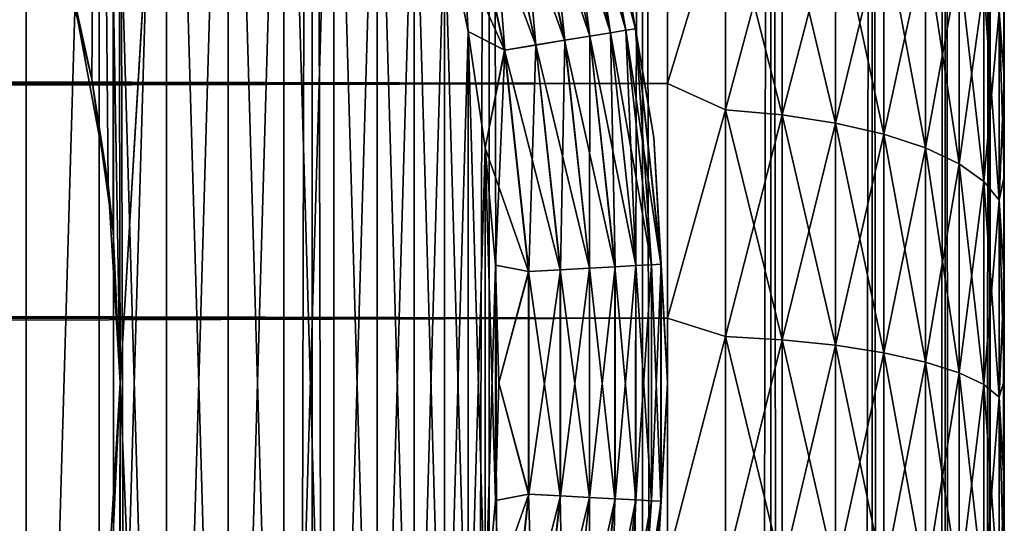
# Model space of a CAD drawing. Extents: x -265 to 265, y 0 to 427.
# Tile 254 of 267: x 259.15 to 265, y 399.17 to 402.15. Entities that reach past the tile are written whole.
import ezdxf

# ---------------------------------------------------------------- set-up
doc = ezdxf.new("R2010")
doc.units = 0
doc.header["$LTSCALE"] = 65.185185
for name, color, linetype in [('1', 7, 'CONTINUOUS'), ('3', 7, 'CONTINUOUS'), ('7', 7, 'CONTINUOUS'), ('71', 7, 'CONTINUOUS'), ('72', 7, 'CONTINUOUS'), ('78', 7, 'CONTINUOUS'), ('81', 7, 'CONTINUOUS'), ('82', 7, 'CONTINUOUS'), ('86', 7, 'CONTINUOUS'), ('90', 7, 'CONTINUOUS'), ('94', 7, 'CONTINUOUS')]:
    doc.layers.add(name, color=color, linetype=linetype)

msp = doc.modelspace()

# ---------------------------------------------------------------- linework, layer by layer
at = {"layer": '1', "color": 7, "linetype": 'CONTINUOUS'}
for points in [[(265, 402.3795, 36.7973), (265, 401.8093, 37.075), (265, 402.3795, 18.2027), (265, 402.3795, 36.7973)], [(265, 402.3795, 18.2027), (265, 401.8093, 37.075), (265, 401.8093, 17.925), (265, 402.3795, 18.2027)], [(265, 401.8093, 37.075), (265, 401.2233, 37.3177), (265, 401.8093, 17.925), (265, 401.8093, 37.075)], [(265, 401.8093, 17.925), (265, 401.2233, 37.3177), (265, 401.2233, 17.6823), (265, 401.8093, 17.925)], [(265, 401.2233, 37.3177), (265, 400.6237, 37.5246), (265, 401.2233, 17.6823), (265, 401.2233, 37.3177)], [(265, 401.2233, 17.6823), (265, 400.6237, 37.5246), (265, 400.6237, 17.4754), (265, 401.2233, 17.6823)], [(265, 400.6237, 37.5246), (265, 400.0127, 37.6949), (265, 400.6237, 17.4754), (265, 400.6237, 37.5246)], [(265, 400.6237, 17.4754), (265, 400.0127, 37.6949), (265, 400.0127, 17.3051), (265, 400.6237, 17.4754)], [(265, 400.0127, 37.6949), (265, 399.3926, 37.828), (265, 400.0127, 17.3051), (265, 400.0127, 37.6949)], [(265, 400.0127, 17.3051), (265, 399.3926, 37.828), (265, 399.3926, 17.172), (265, 400.0127, 17.3051)], [(265, 399.3926, 37.828), (265, 398.7655, 37.9235), (265, 399.3926, 17.172), (265, 399.3926, 37.828)], [(265, 399.3926, 17.172), (265, 398.7655, 37.9235), (265, 398.7655, 17.0765), (265, 399.3926, 17.172)]]:
    msp.add_3dface(points, dxfattribs=at)
at = {"layer": '3', "color": 7, "linetype": 'CONTINUOUS'}
for points in [[(-263, 403.11, 38.6704), (-263, 401.7753, 39.2462), (263, 403.11, 38.6704), (-263, 403.11, 38.6704)], [(263, 403.11, 38.6704), (-263, 401.7753, 39.2462), (263, 401.7753, 39.2462), (263, 403.11, 38.6704)], [(-263, 401.7753, 15.7538), (-263, 403.11, 16.3296), (263, 401.7753, 15.7538), (-263, 401.7753, 15.7538)], [(263, 401.7753, 15.7538), (-263, 403.11, 16.3296), (263, 403.11, 16.3296), (263, 401.7753, 15.7538)], [(-263, 401.7753, 39.2462), (-263, 400.3827, 39.6631), (263, 401.7753, 39.2462), (-263, 401.7753, 39.2462)], [(263, 401.7753, 39.2462), (-263, 400.3827, 39.6631), (263, 400.3827, 39.6631), (263, 401.7753, 39.2462)], [(-263, 400.3827, 15.3369), (-263, 401.7753, 15.7538), (263, 400.3827, 15.3369), (-263, 400.3827, 15.3369)], [(263, 400.3827, 15.3369), (-263, 401.7753, 15.7538), (263, 401.7753, 15.7538), (263, 400.3827, 15.3369)], [(-263, 400.3827, 39.6631), (-263, 398.9512, 39.9155), (263, 400.3827, 39.6631), (-263, 400.3827, 39.6631)], [(263, 400.3827, 39.6631), (-263, 398.9512, 39.9155), (263, 398.9512, 39.9155), (263, 400.3827, 39.6631)], [(-263, 398.9512, 15.0845), (-263, 400.3827, 15.3369), (263, 398.9512, 15.0845), (-263, 398.9512, 15.0845)], [(263, 398.9512, 15.0845), (-263, 400.3827, 15.3369), (263, 400.3827, 15.3369), (263, 398.9512, 15.0845)]]:
    msp.add_3dface(points, dxfattribs=at)
at = {"layer": '7', "color": 7, "linetype": 'CONTINUOUS'}
for points in [[(263, 401.7753, 15.7538), (263, 403.11, 16.3296), (263.3449, 402.9105, 16.2649), (263, 401.7753, 15.7538)], [(263, 403.11, 38.6704), (263, 401.7753, 39.2462), (263.3449, 402.9105, 38.7351), (263, 403.11, 38.6704)], [(263, 401.7753, 15.7538), (263.3449, 402.9105, 16.2649), (263.3449, 401.6186, 15.7297), (263, 401.7753, 15.7538)], [(263, 401.7753, 39.2462), (263.3449, 401.6186, 39.2703), (263.3449, 402.9105, 38.7351), (263, 401.7753, 39.2462)], [(263.3449, 401.6186, 39.2703), (263.6821, 402.8715, 38.6541), (263.3449, 402.9105, 38.7351), (263.3449, 401.6186, 39.2703)], [(263.6821, 402.8715, 16.3459), (263.6821, 401.5889, 15.8146), (263.3449, 402.9105, 16.2649), (263.6821, 402.8715, 16.3459)], [(263.3449, 402.9105, 16.2649), (263.6821, 401.5889, 15.8146), (263.3449, 401.6186, 15.7297), (263.3449, 402.9105, 16.2649)], [(263.6821, 401.5889, 39.1854), (263.6821, 402.8715, 38.6541), (263.3449, 401.6186, 39.2703), (263.6821, 401.5889, 39.1854)], [(263.6821, 401.5889, 39.1854), (263.9985, 402.8077, 38.5215), (263.6821, 402.8715, 38.6541), (263.6821, 401.5889, 39.1854)], [(263.9985, 402.8077, 16.4785), (263.9985, 401.5403, 15.9535), (263.6821, 402.8715, 16.3459), (263.9985, 402.8077, 16.4785)], [(263.6821, 402.8715, 16.3459), (263.9985, 401.5403, 15.9535), (263.6821, 401.5889, 15.8146), (263.6821, 402.8715, 16.3459)], [(263.9985, 401.5403, 39.0465), (263.9985, 402.8077, 38.5215), (263.6821, 401.5889, 39.1854), (263.9985, 401.5403, 39.0465)], [(263.9985, 401.5403, 39.0465), (264.2845, 402.7209, 38.3413), (263.9985, 402.8077, 38.5215), (263.9985, 401.5403, 39.0465)], [(264.2845, 402.7209, 16.6587), (264.2845, 401.4742, 16.1423), (263.9985, 402.8077, 16.4785), (264.2845, 402.7209, 16.6587)], [(263.9985, 402.8077, 16.4785), (264.2845, 401.4742, 16.1423), (263.9985, 401.5403, 15.9535), (263.9985, 402.8077, 16.4785)], [(264.2845, 401.4742, 38.8577), (264.2845, 402.7209, 38.3413), (263.9985, 401.5403, 39.0465), (264.2845, 401.4742, 38.8577)], [(264.2845, 401.4742, 38.8577), (264.5314, 402.6139, 38.1192), (264.2845, 402.7209, 38.3413), (264.2845, 401.4742, 38.8577)], [(264.5314, 402.6139, 16.8808), (264.5314, 401.3928, 16.375), (264.2845, 402.7209, 16.6587), (264.5314, 402.6139, 16.8808)], [(264.2845, 402.7209, 16.6587), (264.5314, 401.3928, 16.375), (264.2845, 401.4742, 16.1423), (264.2845, 402.7209, 16.6587)], [(264.5314, 401.3928, 38.625), (264.5314, 402.6139, 38.1192), (264.2845, 401.4742, 38.8577), (264.5314, 401.3928, 38.625)], [(264.5314, 401.3928, 38.625), (264.7317, 402.4899, 37.8617), (264.5314, 402.6139, 38.1192), (264.5314, 401.3928, 38.625)], [(264.7317, 402.4899, 17.1383), (264.7317, 401.2984, 16.6448), (264.5314, 402.6139, 16.8808), (264.7317, 402.4899, 17.1383)], [(264.5314, 402.6139, 16.8808), (264.7317, 401.2984, 16.6448), (264.5314, 401.3928, 16.375), (264.5314, 402.6139, 16.8808)], [(264.7317, 401.2984, 38.3552), (264.7317, 402.4899, 37.8617), (264.5314, 401.3928, 38.625), (264.7317, 401.2984, 38.3552)], [(264.7317, 401.2984, 38.3552), (264.8793, 402.3527, 37.5768), (264.7317, 402.4899, 37.8617), (264.7317, 401.2984, 38.3552)], [(264.8793, 402.3527, 17.4232), (264.8793, 401.194, 16.9433), (264.7317, 402.4899, 17.1383), (264.8793, 402.3527, 17.4232)], [(264.7317, 402.4899, 17.1383), (264.8793, 401.194, 16.9433), (264.7317, 401.2984, 16.6448), (264.7317, 402.4899, 17.1383)], [(264.8793, 401.194, 38.0567), (264.8793, 402.3527, 37.5768), (264.7317, 401.2984, 38.3552), (264.8793, 401.194, 38.0567)], [(264.8793, 401.194, 38.0567), (264.9696, 402.2065, 37.2731), (264.8793, 402.3527, 37.5768), (264.8793, 401.194, 38.0567)], [(264.9696, 402.2065, 17.7269), (264.9696, 401.0826, 17.2614), (264.8793, 402.3527, 17.4232), (264.9696, 402.2065, 17.7269)], [(264.8793, 402.3527, 17.4232), (264.9696, 401.0826, 17.2614), (264.8793, 401.194, 16.9433), (264.8793, 402.3527, 17.4232)], [(265, 401.8093, 37.075), (265, 402.3795, 36.7973), (264.9696, 402.2065, 37.2731), (265, 401.8093, 37.075)], [(265, 402.3795, 18.2027), (265, 401.8093, 17.925), (264.9696, 402.2065, 17.7269), (265, 402.3795, 18.2027)], [(264.9696, 401.0826, 37.7386), (264.9696, 402.2065, 37.2731), (264.8793, 401.194, 38.0567), (264.9696, 401.0826, 37.7386)], [(264.9696, 401.0826, 37.7386), (265, 401.8093, 37.075), (264.9696, 402.2065, 37.2731), (264.9696, 401.0826, 37.7386)], [(265, 401.8093, 17.925), (265, 401.2233, 17.6823), (264.9696, 402.2065, 17.7269), (265, 401.8093, 17.925)], [(264.9696, 402.2065, 17.7269), (265, 401.2233, 17.6823), (264.9696, 401.0826, 17.2614), (264.9696, 402.2065, 17.7269)], [(263, 400.3827, 15.3369), (263, 401.7753, 15.7538), (263.3449, 401.6186, 15.7297), (263, 400.3827, 15.3369)], [(263, 401.7753, 39.2462), (263, 400.3827, 39.6631), (263.3449, 401.6186, 39.2703), (263, 401.7753, 39.2462)], [(265, 401.2233, 37.3177), (265, 401.8093, 37.075), (264.9696, 401.0826, 37.7386), (265, 401.2233, 37.3177)], [(263, 400.3827, 15.3369), (263.3449, 401.6186, 15.7297), (263.3449, 400.2748, 15.3426), (263, 400.3827, 15.3369)], [(263, 400.3827, 39.6631), (263.3449, 400.2748, 39.6574), (263.3449, 401.6186, 39.2703), (263, 400.3827, 39.6631)], [(263.3449, 400.2748, 39.6574), (263.6821, 401.5889, 39.1854), (263.3449, 401.6186, 39.2703), (263.3449, 400.2748, 39.6574)], [(263.6821, 401.5889, 15.8146), (263.6821, 400.2548, 15.4303), (263.3449, 401.6186, 15.7297), (263.6821, 401.5889, 15.8146)], [(263.3449, 401.6186, 15.7297), (263.6821, 400.2548, 15.4303), (263.3449, 400.2748, 15.3426), (263.3449, 401.6186, 15.7297)], [(263.6821, 400.2548, 39.5697), (263.6821, 401.5889, 39.1854), (263.3449, 400.2748, 39.6574), (263.6821, 400.2548, 39.5697)], [(263.6821, 400.2548, 39.5697), (263.9985, 401.5403, 39.0465), (263.6821, 401.5889, 39.1854), (263.6821, 400.2548, 39.5697)], [(263.9985, 401.5403, 15.9535), (263.9985, 400.2221, 15.5738), (263.6821, 401.5889, 15.8146), (263.9985, 401.5403, 15.9535)], [(263.6821, 401.5889, 15.8146), (263.9985, 400.2221, 15.5738), (263.6821, 400.2548, 15.4303), (263.6821, 401.5889, 15.8146)], [(263.9985, 400.2221, 39.4262), (263.9985, 401.5403, 39.0465), (263.6821, 400.2548, 39.5697), (263.9985, 400.2221, 39.4262)], [(263.9985, 400.2221, 39.4262), (264.2845, 401.4742, 38.8577), (263.9985, 401.5403, 39.0465), (263.9985, 400.2221, 39.4262)], [(264.2845, 401.4742, 16.1423), (264.2845, 400.1776, 15.7687), (263.9985, 401.5403, 15.9535), (264.2845, 401.4742, 16.1423)], [(263.9985, 401.5403, 15.9535), (264.2845, 400.1776, 15.7687), (263.9985, 400.2221, 15.5738), (263.9985, 401.5403, 15.9535)], [(264.2845, 400.1776, 39.2313), (264.2845, 401.4742, 38.8577), (263.9985, 400.2221, 39.4262), (264.2845, 400.1776, 39.2313)], [(264.2845, 400.1776, 39.2313), (264.5314, 401.3928, 38.625), (264.2845, 401.4742, 38.8577), (264.2845, 400.1776, 39.2313)], [(264.5314, 401.3928, 16.375), (264.5314, 400.1227, 16.0091), (264.2845, 401.4742, 16.1423), (264.5314, 401.3928, 16.375)], [(264.2845, 401.4742, 16.1423), (264.5314, 400.1227, 16.0091), (264.2845, 400.1776, 15.7687), (264.2845, 401.4742, 16.1423)], [(264.5314, 400.1227, 38.9909), (264.5314, 401.3928, 38.625), (264.2845, 400.1776, 39.2313), (264.5314, 400.1227, 38.9909)], [(264.5314, 400.1227, 38.9909), (264.7317, 401.2984, 38.3552), (264.5314, 401.3928, 38.625), (264.5314, 400.1227, 38.9909)], [(264.7317, 401.2984, 16.6448), (264.7317, 400.0591, 16.2877), (264.5314, 401.3928, 16.375), (264.7317, 401.2984, 16.6448)], [(264.5314, 401.3928, 16.375), (264.7317, 400.0591, 16.2877), (264.5314, 400.1227, 16.0091), (264.5314, 401.3928, 16.375)], [(264.7317, 400.0591, 38.7123), (264.7317, 401.2984, 38.3552), (264.5314, 400.1227, 38.9909), (264.7317, 400.0591, 38.7123)], [(264.7317, 400.0591, 38.7123), (264.8793, 401.194, 38.0567), (264.7317, 401.2984, 38.3552), (264.7317, 400.0591, 38.7123)], [(264.8793, 401.194, 16.9433), (264.8793, 399.9888, 16.596), (264.7317, 401.2984, 16.6448), (264.8793, 401.194, 16.9433)], [(264.7317, 401.2984, 16.6448), (264.8793, 399.9888, 16.596), (264.7317, 400.0591, 16.2877), (264.7317, 401.2984, 16.6448)], [(264.8793, 399.9888, 38.404), (264.8793, 401.194, 38.0567), (264.7317, 400.0591, 38.7123), (264.8793, 399.9888, 38.404)], [(264.8793, 399.9888, 38.404), (264.9696, 401.0826, 37.7386), (264.8793, 401.194, 38.0567), (264.8793, 399.9888, 38.404)], [(264.9696, 401.0826, 17.2614), (264.9696, 399.9138, 16.9247), (264.8793, 401.194, 16.9433), (264.9696, 401.0826, 17.2614)], [(264.8793, 401.194, 16.9433), (264.9696, 399.9138, 16.9247), (264.8793, 399.9888, 16.596), (264.8793, 401.194, 16.9433)], [(265, 400.6237, 37.5246), (265, 401.2233, 37.3177), (264.9696, 401.0826, 37.7386), (265, 400.6237, 37.5246)], [(265, 401.2233, 17.6823), (265, 400.6237, 17.4754), (264.9696, 401.0826, 17.2614), (265, 401.2233, 17.6823)], [(264.9696, 399.9138, 38.0753), (264.9696, 401.0826, 37.7386), (264.8793, 399.9888, 38.404), (264.9696, 399.9138, 38.0753)], [(264.9696, 399.9138, 38.0753), (265, 400.6237, 37.5246), (264.9696, 401.0826, 37.7386), (264.9696, 399.9138, 38.0753)], [(265, 400.6237, 17.4754), (265, 400.0127, 17.3051), (264.9696, 401.0826, 17.2614), (265, 400.6237, 17.4754)], [(264.9696, 401.0826, 17.2614), (265, 400.0127, 17.3051), (264.9696, 399.9138, 16.9247), (264.9696, 401.0826, 17.2614)], [(265, 400.0127, 37.6949), (265, 400.6237, 37.5246), (264.9696, 399.9138, 38.0753), (265, 400.0127, 37.6949)], [(263, 398.9512, 15.0845), (263, 400.3827, 15.3369), (263.3449, 400.2748, 15.3426), (263, 398.9512, 15.0845)], [(263, 400.3827, 39.6631), (263, 398.9512, 39.9155), (263.3449, 400.2748, 39.6574), (263, 400.3827, 39.6631)], [(263, 398.9512, 15.0845), (263.3449, 400.2748, 15.3426), (263.3449, 398.8962, 15.1084), (263, 398.9512, 15.0845)], [(263, 398.9512, 39.9155), (263.3449, 398.8962, 39.8916), (263.3449, 400.2748, 39.6574), (263, 398.9512, 39.9155)], [(263.3449, 398.8962, 39.8916), (263.6821, 400.2548, 39.5697), (263.3449, 400.2748, 39.6574), (263.3449, 398.8962, 39.8916)], [(263.6821, 400.2548, 15.4303), (263.6821, 398.8861, 15.1977), (263.3449, 400.2748, 15.3426), (263.6821, 400.2548, 15.4303)], [(263.3449, 400.2748, 15.3426), (263.6821, 398.8861, 15.1977), (263.3449, 398.8962, 15.1084), (263.3449, 400.2748, 15.3426)], [(263.6821, 398.8861, 39.8023), (263.6821, 400.2548, 39.5697), (263.3449, 398.8962, 39.8916), (263.6821, 398.8861, 39.8023)], [(263.6821, 398.8861, 39.8023), (263.9985, 400.2221, 39.4262), (263.6821, 400.2548, 39.5697), (263.6821, 398.8861, 39.8023)], [(263.9985, 400.2221, 15.5738), (263.9985, 398.8697, 15.344), (263.6821, 400.2548, 15.4303), (263.9985, 400.2221, 15.5738)], [(263.6821, 400.2548, 15.4303), (263.9985, 398.8697, 15.344), (263.6821, 398.8861, 15.1977), (263.6821, 400.2548, 15.4303)], [(263.9985, 398.8697, 39.656), (263.9985, 400.2221, 39.4262), (263.6821, 398.8861, 39.8023), (263.9985, 398.8697, 39.656)], [(263.9985, 398.8697, 39.656), (264.2845, 400.1776, 39.2313), (263.9985, 400.2221, 39.4262), (263.9985, 398.8697, 39.656)], [(264.2845, 400.1776, 15.7687), (264.2845, 398.8473, 15.5427), (263.9985, 400.2221, 15.5738), (264.2845, 400.1776, 15.7687)], [(263.9985, 400.2221, 15.5738), (264.2845, 398.8473, 15.5427), (263.9985, 398.8697, 15.344), (263.9985, 400.2221, 15.5738)], [(264.2845, 398.8473, 39.4573), (264.2845, 400.1776, 39.2313), (263.9985, 398.8697, 39.656), (264.2845, 398.8473, 39.4573)], [(264.2845, 398.8473, 39.4573), (264.5314, 400.1227, 38.9909), (264.2845, 400.1776, 39.2313), (264.2845, 398.8473, 39.4573)], [(264.5314, 400.1227, 16.0091), (264.5314, 398.8197, 15.7877), (264.2845, 400.1776, 15.7687), (264.5314, 400.1227, 16.0091)], [(264.2845, 400.1776, 15.7687), (264.5314, 398.8197, 15.7877), (264.2845, 398.8473, 15.5427), (264.2845, 400.1776, 15.7687)], [(264.5314, 398.8197, 39.2123), (264.5314, 400.1227, 38.9909), (264.2845, 398.8473, 39.4573), (264.5314, 398.8197, 39.2123)], [(264.5314, 398.8197, 39.2123), (264.7317, 400.0591, 38.7123), (264.5314, 400.1227, 38.9909), (264.5314, 398.8197, 39.2123)], [(264.7317, 400.0591, 16.2877), (264.7317, 398.7877, 16.0717), (264.5314, 400.1227, 16.0091), (264.7317, 400.0591, 16.2877)], [(264.5314, 400.1227, 16.0091), (264.7317, 398.7877, 16.0717), (264.5314, 398.8197, 15.7877), (264.5314, 400.1227, 16.0091)], [(264.7317, 398.7877, 38.9283), (264.7317, 400.0591, 38.7123), (264.5314, 398.8197, 39.2123), (264.7317, 398.7877, 38.9283)], [(264.7317, 398.7877, 38.9283), (264.8793, 399.9888, 38.404), (264.7317, 400.0591, 38.7123), (264.7317, 398.7877, 38.9283)], [(264.8793, 399.9888, 16.596), (264.8793, 398.7523, 16.386), (264.7317, 400.0591, 16.2877), (264.8793, 399.9888, 16.596)], [(264.7317, 400.0591, 16.2877), (264.8793, 398.7523, 16.386), (264.7317, 398.7877, 16.0717), (264.7317, 400.0591, 16.2877)], [(265, 399.3926, 37.828), (265, 400.0127, 37.6949), (264.9696, 399.9138, 38.0753), (265, 399.3926, 37.828)], [(265, 400.0127, 17.3051), (265, 399.3926, 17.172), (264.9696, 399.9138, 16.9247), (265, 400.0127, 17.3051)], [(264.8793, 398.7523, 38.614), (264.8793, 399.9888, 38.404), (264.7317, 398.7877, 38.9283), (264.8793, 398.7523, 38.614)], [(264.8793, 398.7523, 38.614), (264.9696, 399.9138, 38.0753), (264.8793, 399.9888, 38.404), (264.8793, 398.7523, 38.614)], [(264.9696, 399.9138, 16.9247), (264.9696, 398.7145, 16.7209), (264.8793, 399.9888, 16.596), (264.9696, 399.9138, 16.9247)], [(264.8793, 399.9888, 16.596), (264.9696, 398.7145, 16.7209), (264.8793, 398.7523, 16.386), (264.8793, 399.9888, 16.596)], [(264.9696, 398.7145, 38.2791), (264.9696, 399.9138, 38.0753), (264.8793, 398.7523, 38.614), (264.9696, 398.7145, 38.2791)], [(264.9696, 398.7145, 38.2791), (265, 399.3926, 37.828), (264.9696, 399.9138, 38.0753), (264.9696, 398.7145, 38.2791)], [(265, 399.3926, 17.172), (265, 398.7655, 17.0765), (264.9696, 399.9138, 16.9247), (265, 399.3926, 17.172)], [(264.9696, 399.9138, 16.9247), (265, 398.7655, 17.0765), (264.9696, 398.7145, 16.7209), (264.9696, 399.9138, 16.9247)], [(265, 398.7655, 37.9235), (265, 399.3926, 37.828), (264.9696, 398.7145, 38.2791), (265, 398.7655, 37.9235)]]:
    msp.add_3dface(points, dxfattribs=at)
at = {"layer": '71', "color": 7, "linetype": 'CONTINUOUS'}
for points in [[(258.4178, 1, 12.4153), (259.7108, 1, 11.4324), (258.4178, 419, 12.4153), (258.4178, 1, 12.4153)], [(258.4178, 419, 12.4153), (259.7108, 1, 11.4324), (259.7108, 419, 11.4324), (258.4178, 419, 12.4153)], [(259.7108, 1, 11.4324), (260.8899, 1, 10.3155), (259.7108, 419, 11.4324), (259.7108, 1, 11.4324)], [(259.7108, 419, 11.4324), (260.8899, 1, 10.3155), (260.8899, 419, 10.3155), (259.7108, 419, 11.4324)], [(260.8899, 1, 10.3155), (261.9414, 1, 9.0776), (260.8899, 419, 10.3155), (260.8899, 1, 10.3155)], [(260.8899, 419, 10.3155), (261.9414, 1, 9.0776), (261.9414, 419, 9.0776), (260.8899, 419, 10.3155)], [(261.9414, 1, 9.0776), (262.8529, 1, 7.7333), (261.9414, 419, 9.0776), (261.9414, 1, 9.0776)], [(261.9414, 419, 9.0776), (262.8529, 1, 7.7333), (262.8529, 419, 7.7333), (261.9414, 419, 9.0776)], [(262.8529, 1, 7.7333), (263.6136, 1, 6.2983), (262.8529, 419, 7.7333), (262.8529, 1, 7.7333)], [(262.8529, 419, 7.7333), (263.6136, 1, 6.2983), (263.6136, 419, 6.2983), (262.8529, 419, 7.7333)], [(263.6136, 1, 6.2983), (264.2148, 1, 4.7895), (263.6136, 419, 6.2983), (263.6136, 1, 6.2983)], [(263.6136, 419, 6.2983), (264.2148, 1, 4.7895), (264.2148, 419, 4.7895), (263.6136, 419, 6.2983)], [(264.2148, 1, 4.7895), (264.6493, 1, 3.2246), (264.2148, 419, 4.7895), (264.2148, 1, 4.7895)], [(264.2148, 419, 4.7895), (264.6493, 1, 3.2246), (264.6493, 419, 3.2246), (264.2148, 419, 4.7895)], [(264.6493, 1, 3.2246), (264.9121, 1, 1.6218), (264.6493, 419, 3.2246), (264.6493, 1, 3.2246)], [(264.6493, 419, 3.2246), (264.9121, 1, 1.6218), (264.9121, 419, 1.6218), (264.6493, 419, 3.2246)], [(264.9121, 1, 1.6218), (265, 1), (264.9121, 419, 1.6218), (264.9121, 1, 1.6218)], [(264.9121, 419, 1.6218), (265, 1), (265, 419), (264.9121, 419, 1.6218)]]:
    msp.add_3dface(points, dxfattribs=at)
at = {"layer": '72', "color": 7, "linetype": 'CONTINUOUS'}
for points in [[(259.3614, 402.725, -11.7202), (259.7108, 419, -11.4324), (259.5822, 401.801, -11.5404), (259.3614, 402.725, -11.7202)], [(259.5822, 401.801, -11.5404), (259.7108, 419, -11.4324), (259.7088, 400.8952, -11.4341), (259.5822, 401.801, -11.5404)], [(259.7088, 400.8952, -11.4341), (259.7108, 419, -11.4324), (259.75, 400, -11.399), (259.7088, 400.8952, -11.4341)], [(259.7108, 419, -11.4324), (260.8899, 419, -10.3155), (259.75, 400, -11.399), (259.7108, 419, -11.4324)], [(260.8899, 419, -10.3155), (260.8899, 1, -10.3155), (259.75, 20, -11.399), (260.8899, 419, -10.3155)], [(259.75, 400, -11.399), (260.8899, 419, -10.3155), (259.75, 20, -11.399), (259.75, 400, -11.399)], [(261.9414, 1, -9.0776), (260.8899, 1, -10.3155), (261.9414, 419, -9.0776), (261.9414, 1, -9.0776)], [(261.9414, 419, -9.0776), (260.8899, 1, -10.3155), (260.8899, 419, -10.3155), (261.9414, 419, -9.0776)], [(262.8529, 1, -7.7333), (261.9414, 1, -9.0776), (262.8529, 419, -7.7333), (262.8529, 1, -7.7333)], [(262.8529, 419, -7.7333), (261.9414, 1, -9.0776), (261.9414, 419, -9.0776), (262.8529, 419, -7.7333)], [(263.6136, 1, -6.2983), (262.8529, 1, -7.7333), (263.6136, 419, -6.2983), (263.6136, 1, -6.2983)], [(263.6136, 419, -6.2983), (262.8529, 1, -7.7333), (262.8529, 419, -7.7333), (263.6136, 419, -6.2983)], [(264.2148, 1, -4.7895), (263.6136, 1, -6.2983), (264.2148, 419, -4.7895), (264.2148, 1, -4.7895)], [(264.2148, 419, -4.7895), (263.6136, 1, -6.2983), (263.6136, 419, -6.2983), (264.2148, 419, -4.7895)], [(264.6493, 1, -3.2246), (264.2148, 1, -4.7895), (264.6493, 419, -3.2246), (264.6493, 1, -3.2246)], [(264.6493, 419, -3.2246), (264.2148, 1, -4.7895), (264.2148, 419, -4.7895), (264.6493, 419, -3.2246)], [(264.9121, 1, -1.6218), (264.6493, 1, -3.2246), (264.9121, 419, -1.6218), (264.9121, 1, -1.6218)], [(264.9121, 419, -1.6218), (264.6493, 1, -3.2246), (264.6493, 419, -3.2246), (264.9121, 419, -1.6218)], [(265, 419), (265, 1), (264.9121, 1, -1.6218), (265, 419)], [(265, 419), (264.9121, 1, -1.6218), (264.9121, 419, -1.6218), (265, 419)], [(259.7088, 399.1048, -11.4341), (259.75, 400, -11.399), (259.7088, 20.8952, -11.4341), (259.7088, 399.1048, -11.4341)], [(259.7088, 20.8952, -11.4341), (259.75, 400, -11.399), (259.75, 20, -11.399), (259.7088, 20.8952, -11.4341)]]:
    msp.add_3dface(points, dxfattribs=at)
at = {"layer": '78', "color": 7, "linetype": 'CONTINUOUS'}
for points in [[(259.3614, 402.725, -11.7202), (259.5822, 401.801, -11.5404), (259.4667, 402.3333, -25), (259.3614, 402.725, -11.7202)], [(259.4667, 402.3333, -25), (259.5822, 401.801, -11.5404), (259.6789, 401.1752, -25), (259.4667, 402.3333, -25)], [(259.5822, 401.801, -11.5404), (259.7088, 400.8952, -11.4341), (259.6789, 401.1752, -25), (259.5822, 401.801, -11.5404)], [(259.7088, 400.8952, -11.4341), (259.75, 400, -11.399), (259.6789, 401.1752, -25), (259.7088, 400.8952, -11.4341)], [(259.6789, 401.1752, -25), (259.75, 400, -11.399), (259.75, 400, -25), (259.6789, 401.1752, -25)], [(259.75, 400, -25), (259.7088, 399.1048, -11.4341), (259.6789, 398.8248, -25), (259.75, 400, -25)], [(259.75, 400, -11.399), (259.7088, 399.1048, -11.4341), (259.75, 400, -25), (259.75, 400, -11.399)]]:
    msp.add_3dface(points, dxfattribs=at)
at = {"layer": '81', "color": 7, "linetype": 'CONTINUOUS'}
for points in [[(259.4667, 402.3333, -25), (259.6789, 401.1752, -25), (259.6255, 407.1659, -25), (259.4667, 402.3333, -25)], [(259.6789, 401.1752, -25), (259.75, 400, -25), (259.6255, 407.1659, -25), (259.6789, 401.1752, -25)], [(259.6255, 407.1659, -25), (259.75, 400, -25), (260.0258, 393.4059, -25), (259.6255, 407.1659, -25)], [(260.0258, 406.5941, -25), (259.6255, 407.1659, -25), (260.0258, 393.4059, -25), (260.0258, 406.5941, -25)], [(260.3923, 406, -25), (260.0258, 406.5941, -25), (260.3923, 394, -25), (260.3923, 406, -25)], [(260.3923, 394, -25), (260.0258, 406.5941, -25), (260.0258, 393.4059, -25), (260.3923, 394, -25)], [(260.7236, 405.3856, -25), (260.3923, 406, -25), (260.7236, 394.6144, -25), (260.7236, 405.3856, -25)], [(260.7236, 394.6144, -25), (260.3923, 406, -25), (260.3923, 394, -25), (260.7236, 394.6144, -25)], [(261.0186, 404.753, -25), (260.7236, 405.3856, -25), (261.0186, 395.247, -25), (261.0186, 404.753, -25)], [(261.0186, 395.247, -25), (260.7236, 405.3856, -25), (260.7236, 394.6144, -25), (261.0186, 395.247, -25)], [(261.2763, 404.1043, -25), (261.0186, 404.753, -25), (261.2763, 395.8957, -25), (261.2763, 404.1043, -25)], [(261.2763, 395.8957, -25), (261.0186, 404.753, -25), (261.0186, 395.247, -25), (261.2763, 395.8957, -25)], [(261.4959, 403.4416, -25), (261.2763, 404.1043, -25), (261.4959, 396.5584, -25), (261.4959, 403.4416, -25)], [(261.4959, 396.5584, -25), (261.2763, 404.1043, -25), (261.2763, 395.8957, -25), (261.4959, 396.5584, -25)], [(261.6765, 402.7674, -25), (261.4959, 403.4416, -25), (261.6765, 397.2326, -25), (261.6765, 402.7674, -25)], [(261.6765, 397.2326, -25), (261.4959, 403.4416, -25), (261.4959, 396.5584, -25), (261.6765, 397.2326, -25)], [(261.8177, 402.0838, -25), (261.6765, 402.7674, -25), (261.8177, 397.9162, -25), (261.8177, 402.0838, -25)], [(261.8177, 397.9162, -25), (261.6765, 402.7674, -25), (261.6765, 397.2326, -25), (261.8177, 397.9162, -25)], [(261.9189, 401.3931, -25), (261.8177, 402.0838, -25), (261.9189, 398.6069, -25), (261.9189, 401.3931, -25)], [(261.9189, 398.6069, -25), (261.8177, 402.0838, -25), (261.8177, 397.9162, -25), (261.9189, 398.6069, -25)], [(261.9797, 400.6977, -25), (261.9189, 401.3931, -25), (261.9797, 399.3023, -25), (261.9797, 400.6977, -25)], [(261.9797, 399.3023, -25), (261.9189, 401.3931, -25), (261.9189, 398.6069, -25), (261.9797, 399.3023, -25)], [(262, 400, -25), (261.9797, 400.6977, -25), (261.9797, 399.3023, -25), (262, 400, -25)], [(259.75, 400, -25), (259.6789, 398.8248, -25), (260.0258, 393.4059, -25), (259.75, 400, -25)]]:
    msp.add_3dface(points, dxfattribs=at)
at = {"layer": '82', "color": 7, "linetype": 'CONTINUOUS'}
for points in [[(259.1925, 407.7135, -75), (258.7285, 391.7651, -75), (258.7285, 408.2349, -75), (259.1925, 407.7135, -75)], [(259.1925, 392.2865, -75), (258.7285, 391.7651, -75), (259.1925, 407.7135, -75), (259.1925, 392.2865, -75)], [(259.6255, 407.1659, -75), (259.1925, 392.2865, -75), (259.1925, 407.7135, -75), (259.6255, 407.1659, -75)], [(259.6255, 392.8341, -75), (259.1925, 392.2865, -75), (259.6255, 407.1659, -75), (259.6255, 392.8341, -75)], [(260.0258, 406.5941, -75), (259.6255, 392.8341, -75), (259.6255, 407.1659, -75), (260.0258, 406.5941, -75)], [(260.0258, 393.4059, -75), (259.6255, 392.8341, -75), (260.0258, 406.5941, -75), (260.0258, 393.4059, -75)], [(260.3923, 406, -75), (260.0258, 393.4059, -75), (260.0258, 406.5941, -75), (260.3923, 406, -75)], [(260.3923, 394, -75), (260.0258, 393.4059, -75), (260.3923, 406, -75), (260.3923, 394, -75)], [(260.7236, 405.3856, -75), (260.3923, 394, -75), (260.3923, 406, -75), (260.7236, 405.3856, -75)], [(260.7236, 394.6144, -75), (260.3923, 394, -75), (260.7236, 405.3856, -75), (260.7236, 394.6144, -75)], [(261.0186, 404.753, -75), (260.7236, 394.6144, -75), (260.7236, 405.3856, -75), (261.0186, 404.753, -75)], [(261.0186, 395.247, -75), (260.7236, 394.6144, -75), (261.0186, 404.753, -75), (261.0186, 395.247, -75)], [(261.2763, 404.1043, -75), (261.0186, 395.247, -75), (261.0186, 404.753, -75), (261.2763, 404.1043, -75)], [(261.2763, 395.8957, -75), (261.0186, 395.247, -75), (261.2763, 404.1043, -75), (261.2763, 395.8957, -75)], [(261.4959, 403.4416, -75), (261.2763, 395.8957, -75), (261.2763, 404.1043, -75), (261.4959, 403.4416, -75)], [(261.4959, 396.5584, -75), (261.2763, 395.8957, -75), (261.4959, 403.4416, -75), (261.4959, 396.5584, -75)], [(261.6765, 402.7674, -75), (261.4959, 396.5584, -75), (261.4959, 403.4416, -75), (261.6765, 402.7674, -75)], [(261.6765, 397.2326, -75), (261.4959, 396.5584, -75), (261.6765, 402.7674, -75), (261.6765, 397.2326, -75)], [(261.8177, 402.0838, -75), (261.6765, 397.2326, -75), (261.6765, 402.7674, -75), (261.8177, 402.0838, -75)], [(261.8177, 397.9162, -75), (261.6765, 397.2326, -75), (261.8177, 402.0838, -75), (261.8177, 397.9162, -75)], [(261.9189, 401.3931, -75), (261.8177, 397.9162, -75), (261.8177, 402.0838, -75), (261.9189, 401.3931, -75)], [(261.9189, 398.6069, -75), (261.8177, 397.9162, -75), (261.9189, 401.3931, -75), (261.9189, 398.6069, -75)], [(261.9797, 400.6977, -75), (261.9189, 398.6069, -75), (261.9189, 401.3931, -75), (261.9797, 400.6977, -75)], [(261.9797, 399.3023, -75), (261.9189, 398.6069, -75), (261.9797, 400.6977, -75), (261.9797, 399.3023, -75)], [(262, 400, -75), (261.9797, 399.3023, -75), (261.9797, 400.6977, -75), (262, 400, -75)]]:
    msp.add_3dface(points, dxfattribs=at)
at = {"layer": '86', "color": 7, "linetype": 'CONTINUOUS'}
for points in [[(262.9183, 401.4555, -74), (262.6741, 402.8928, -74), (262.9183, 401.4555, -26), (262.9183, 401.4555, -74)], [(262.9183, 401.4555, -26), (262.6741, 402.8928, -74), (262.6741, 402.8928, -26), (262.9183, 401.4555, -26)], [(263, 400, -74), (262.9183, 401.4555, -74), (263, 400, -26), (263, 400, -74)], [(263, 400, -26), (262.9183, 401.4555, -74), (262.9183, 401.4555, -26), (263, 400, -26)], [(262.9183, 398.5445, -74), (263, 400, -74), (262.9183, 398.5445, -26), (262.9183, 398.5445, -74)], [(262.9183, 398.5445, -26), (263, 400, -74), (263, 400, -26), (262.9183, 398.5445, -26)]]:
    msp.add_3dface(points, dxfattribs=at)
at = {"layer": '90', "color": 7, "linetype": 'CONTINUOUS'}
for points in [[(262.8098, 402.1001, -74.1951), (262.4527, 403.4575, -74.3829), (262.5076, 403.4727, -74.1951), (262.8098, 402.1001, -74.1951)], [(262.6741, 402.8928, -74), (262.8098, 402.1001, -74.1951), (262.5076, 403.4727, -74.1951), (262.6741, 402.8928, -74)], [(262.6622, 402.0759, -74.5559), (262.2435, 403.3994, -74.7075), (262.3636, 403.4327, -74.5559), (262.6622, 402.0759, -74.5559)], [(262.7536, 402.0908, -74.3829), (262.3636, 403.4327, -74.5559), (262.4527, 403.4575, -74.3829), (262.7536, 402.0908, -74.3829)], [(262.6622, 402.0759, -74.5559), (262.3636, 403.4327, -74.5559), (262.7536, 402.0908, -74.3829), (262.6622, 402.0759, -74.5559)], [(262.7536, 402.0908, -74.3829), (262.4527, 403.4575, -74.3829), (262.8098, 402.1001, -74.1951), (262.7536, 402.0908, -74.3829)], [(262.3895, 402.0312, -74.8319), (261.9305, 403.3125, -74.9243), (262.0973, 403.3588, -74.8319), (262.3895, 402.0312, -74.8319)], [(262.5393, 402.0557, -74.7075), (262.0973, 403.3588, -74.8319), (262.2435, 403.3994, -74.7075), (262.5393, 402.0557, -74.7075)], [(262.3895, 402.0312, -74.8319), (262.0973, 403.3588, -74.8319), (262.5393, 402.0557, -74.7075), (262.3895, 402.0312, -74.8319)], [(262.5393, 402.0557, -74.7075), (262.2435, 403.3994, -74.7075), (262.6622, 402.0759, -74.5559), (262.5393, 402.0557, -74.7075)], [(262.2187, 402.0031, -74.9243), (261.7495, 403.2622, -74.981), (261.9305, 403.3125, -74.9243), (262.2187, 402.0031, -74.9243)], [(262.2187, 402.0031, -74.9243), (261.9305, 403.3125, -74.9243), (262.3895, 402.0312, -74.8319), (262.2187, 402.0031, -74.9243)], [(262.0333, 401.9728, -74.981), (261.6765, 402.7674, -75), (261.7495, 403.2622, -74.981), (262.0333, 401.9728, -74.981)], [(262.0333, 401.9728, -74.981), (261.7495, 403.2622, -74.981), (262.2187, 402.0031, -74.9243), (262.0333, 401.9728, -74.981)], [(262.6741, 402.8928, -74), (262.9183, 401.4555, -74), (262.8098, 402.1001, -74.1951), (262.6741, 402.8928, -74)], [(261.8177, 402.0838, -75), (261.6765, 402.7674, -75), (262.0333, 401.9728, -74.981), (261.8177, 402.0838, -75)], [(261.9189, 401.3931, -75), (261.8177, 402.0838, -75), (262.0333, 401.9728, -74.981), (261.9189, 401.3931, -75)], [(262.8124, 400.6947, -74.5559), (262.5393, 402.0557, -74.7075), (262.6622, 402.0759, -74.5559), (262.8124, 400.6947, -74.5559)], [(262.9049, 400.6997, -74.3829), (262.6622, 402.0759, -74.5559), (262.7536, 402.0908, -74.3829), (262.9049, 400.6997, -74.3829)], [(262.8124, 400.6947, -74.5559), (262.6622, 402.0759, -74.5559), (262.9049, 400.6997, -74.3829), (262.8124, 400.6947, -74.5559)], [(262.9617, 400.7028, -74.1951), (262.7536, 402.0908, -74.3829), (262.8098, 402.1001, -74.1951), (262.9617, 400.7028, -74.1951)], [(262.9049, 400.6997, -74.3829), (262.7536, 402.0908, -74.3829), (262.9617, 400.7028, -74.1951), (262.9049, 400.6997, -74.3829)], [(262.9183, 401.4555, -74), (262.9617, 400.7028, -74.1951), (262.8098, 402.1001, -74.1951), (262.9183, 401.4555, -74)], [(262.3636, 400.6703, -74.9243), (262.0333, 401.9728, -74.981), (262.2187, 402.0031, -74.9243), (262.3636, 400.6703, -74.9243)], [(262.5365, 400.6797, -74.8319), (262.2187, 402.0031, -74.9243), (262.3895, 402.0312, -74.8319), (262.5365, 400.6797, -74.8319)], [(262.3636, 400.6703, -74.9243), (262.2187, 402.0031, -74.9243), (262.5365, 400.6797, -74.8319), (262.3636, 400.6703, -74.9243)], [(262.6881, 400.6879, -74.7075), (262.3895, 402.0312, -74.8319), (262.5393, 402.0557, -74.7075), (262.6881, 400.6879, -74.7075)], [(262.5365, 400.6797, -74.8319), (262.3895, 402.0312, -74.8319), (262.6881, 400.6879, -74.7075), (262.5365, 400.6797, -74.8319)], [(262.6881, 400.6879, -74.7075), (262.5393, 402.0557, -74.7075), (262.8124, 400.6947, -74.5559), (262.6881, 400.6879, -74.7075)], [(262.1761, 400.6602, -74.981), (261.9189, 401.3931, -75), (262.0333, 401.9728, -74.981), (262.1761, 400.6602, -74.981)], [(262.1761, 400.6602, -74.981), (262.0333, 401.9728, -74.981), (262.3636, 400.6703, -74.9243), (262.1761, 400.6602, -74.981)], [(262.9183, 401.4555, -74), (263, 400, -74), (262.9617, 400.7028, -74.1951), (262.9183, 401.4555, -74)], [(261.9797, 400.6977, -75), (261.9189, 401.3931, -75), (262.1761, 400.6602, -74.981), (261.9797, 400.6977, -75)], [(262, 400, -75), (261.9797, 400.6977, -75), (262.1761, 400.6602, -74.981), (262, 400, -75)], [(262.1761, 399.3398, -74.981), (262, 400, -75), (262.1761, 400.6602, -74.981), (262.1761, 399.3398, -74.981)], [(262.3636, 399.3297, -74.9243), (262.1761, 400.6602, -74.981), (262.3636, 400.6703, -74.9243), (262.3636, 399.3297, -74.9243)], [(262.1761, 399.3398, -74.981), (262.1761, 400.6602, -74.981), (262.3636, 399.3297, -74.9243), (262.1761, 399.3398, -74.981)], [(262.5365, 399.3203, -74.8319), (262.3636, 400.6703, -74.9243), (262.5365, 400.6797, -74.8319), (262.5365, 399.3203, -74.8319)], [(262.3636, 399.3297, -74.9243), (262.3636, 400.6703, -74.9243), (262.5365, 399.3203, -74.8319), (262.3636, 399.3297, -74.9243)], [(262.6881, 399.3121, -74.7075), (262.5365, 400.6797, -74.8319), (262.6881, 400.6879, -74.7075), (262.6881, 399.3121, -74.7075)], [(262.5365, 399.3203, -74.8319), (262.5365, 400.6797, -74.8319), (262.6881, 399.3121, -74.7075), (262.5365, 399.3203, -74.8319)], [(262.8124, 399.3053, -74.5559), (262.6881, 400.6879, -74.7075), (262.8124, 400.6947, -74.5559), (262.8124, 399.3053, -74.5559)], [(262.6881, 399.3121, -74.7075), (262.6881, 400.6879, -74.7075), (262.8124, 399.3053, -74.5559), (262.6881, 399.3121, -74.7075)], [(262.9049, 399.3003, -74.3829), (262.8124, 400.6947, -74.5559), (262.9049, 400.6997, -74.3829), (262.9049, 399.3003, -74.3829)], [(262.8124, 399.3053, -74.5559), (262.8124, 400.6947, -74.5559), (262.9049, 399.3003, -74.3829), (262.8124, 399.3053, -74.5559)], [(262.9617, 399.2972, -74.1951), (262.9049, 400.6997, -74.3829), (262.9617, 400.7028, -74.1951), (262.9617, 399.2972, -74.1951)], [(262.9049, 399.3003, -74.3829), (262.9049, 400.6997, -74.3829), (262.9617, 399.2972, -74.1951), (262.9049, 399.3003, -74.3829)], [(263, 400, -74), (262.9617, 399.2972, -74.1951), (262.9617, 400.7028, -74.1951), (263, 400, -74)], [(261.9797, 399.3023, -75), (262, 400, -75), (262.1761, 399.3398, -74.981), (261.9797, 399.3023, -75)], [(263, 400, -74), (262.9183, 398.5445, -74), (262.9617, 399.2972, -74.1951), (263, 400, -74)], [(262.0333, 398.0272, -74.981), (261.9797, 399.3023, -75), (262.1761, 399.3398, -74.981), (262.0333, 398.0272, -74.981)], [(262.0333, 398.0272, -74.981), (262.1761, 399.3398, -74.981), (262.2187, 397.9969, -74.9243), (262.0333, 398.0272, -74.981)], [(262.2187, 397.9969, -74.9243), (262.1761, 399.3398, -74.981), (262.3636, 399.3297, -74.9243), (262.2187, 397.9969, -74.9243)], [(262.2187, 397.9969, -74.9243), (262.3636, 399.3297, -74.9243), (262.3895, 397.9688, -74.8319), (262.2187, 397.9969, -74.9243)], [(262.3895, 397.9688, -74.8319), (262.3636, 399.3297, -74.9243), (262.5365, 399.3203, -74.8319), (262.3895, 397.9688, -74.8319)], [(262.3895, 397.9688, -74.8319), (262.5365, 399.3203, -74.8319), (262.5393, 397.9443, -74.7075), (262.3895, 397.9688, -74.8319)], [(262.5393, 397.9443, -74.7075), (262.5365, 399.3203, -74.8319), (262.6881, 399.3121, -74.7075), (262.5393, 397.9443, -74.7075)], [(262.5393, 397.9443, -74.7075), (262.6881, 399.3121, -74.7075), (262.6622, 397.9241, -74.5559), (262.5393, 397.9443, -74.7075)], [(262.6622, 397.9241, -74.5559), (262.6881, 399.3121, -74.7075), (262.8124, 399.3053, -74.5559), (262.6622, 397.9241, -74.5559)], [(261.9189, 398.6069, -75), (261.9797, 399.3023, -75), (262.0333, 398.0272, -74.981), (261.9189, 398.6069, -75)], [(262.6622, 397.9241, -74.5559), (262.8124, 399.3053, -74.5559), (262.7536, 397.9092, -74.3829), (262.6622, 397.9241, -74.5559)], [(262.7536, 397.9092, -74.3829), (262.8124, 399.3053, -74.5559), (262.9049, 399.3003, -74.3829), (262.7536, 397.9092, -74.3829)], [(262.7536, 397.9092, -74.3829), (262.9049, 399.3003, -74.3829), (262.8098, 397.8999, -74.1951), (262.7536, 397.9092, -74.3829)], [(262.8098, 397.8999, -74.1951), (262.9049, 399.3003, -74.3829), (262.9617, 399.2972, -74.1951), (262.8098, 397.8999, -74.1951)], [(262.9183, 398.5445, -74), (262.8098, 397.8999, -74.1951), (262.9617, 399.2972, -74.1951), (262.9183, 398.5445, -74)]]:
    msp.add_3dface(points, dxfattribs=at)
at = {"layer": '94', "color": 7, "linetype": 'CONTINUOUS'}
for points in [[(262.4532, 403.4576, -25.6182), (262.754, 402.0909, -25.6182), (262.5079, 403.4728, -25.8061), (262.4532, 403.4576, -25.6182)], [(262.6741, 402.8928, -26), (262.5079, 403.4728, -25.8061), (262.81, 402.1001, -25.8061), (262.6741, 402.8928, -26)], [(262.5079, 403.4728, -25.8061), (262.754, 402.0909, -25.6182), (262.81, 402.1001, -25.8061), (262.5079, 403.4728, -25.8061)], [(262.2443, 403.3996, -25.2933), (262.5401, 402.0558, -25.2933), (262.3642, 403.4329, -25.4451), (262.2443, 403.3996, -25.2933)], [(262.3642, 403.4329, -25.4451), (262.6629, 402.076, -25.4451), (262.4532, 403.4576, -25.6182), (262.3642, 403.4329, -25.4451)], [(262.3642, 403.4329, -25.4451), (262.5401, 402.0558, -25.2933), (262.6629, 402.076, -25.4451), (262.3642, 403.4329, -25.4451)], [(262.4532, 403.4576, -25.6182), (262.6629, 402.076, -25.4451), (262.754, 402.0909, -25.6182), (262.4532, 403.4576, -25.6182)], [(261.9315, 403.3128, -25.0762), (262.2197, 402.0033, -25.0762), (262.0982, 403.3591, -25.1687), (261.9315, 403.3128, -25.0762)], [(262.0982, 403.3591, -25.1687), (262.3905, 402.0313, -25.1687), (262.2443, 403.3996, -25.2933), (262.0982, 403.3591, -25.1687)], [(262.0982, 403.3591, -25.1687), (262.2197, 402.0033, -25.0762), (262.3905, 402.0313, -25.1687), (262.0982, 403.3591, -25.1687)], [(262.2443, 403.3996, -25.2933), (262.3905, 402.0313, -25.1687), (262.5401, 402.0558, -25.2933), (262.2443, 403.3996, -25.2933)], [(261.7506, 403.2625, -25.0192), (262.0344, 401.9729, -25.0192), (261.9315, 403.3128, -25.0762), (261.7506, 403.2625, -25.0192)], [(261.9315, 403.3128, -25.0762), (262.0344, 401.9729, -25.0192), (262.2197, 402.0033, -25.0762), (261.9315, 403.3128, -25.0762)], [(261.6765, 402.7674, -25), (261.8177, 402.0838, -25), (261.7506, 403.2625, -25.0192), (261.6765, 402.7674, -25)], [(261.7506, 403.2625, -25.0192), (261.8177, 402.0838, -25), (262.0344, 401.9729, -25.0192), (261.7506, 403.2625, -25.0192)], [(262.9183, 401.4555, -26), (262.6741, 402.8928, -26), (262.81, 402.1001, -25.8061), (262.9183, 401.4555, -26)], [(261.8177, 402.0838, -25), (261.9189, 401.3931, -25), (262.0344, 401.9729, -25.0192), (261.8177, 402.0838, -25)], [(262.5401, 402.0558, -25.2933), (262.6889, 400.688, -25.2933), (262.6629, 402.076, -25.4451), (262.5401, 402.0558, -25.2933)], [(262.6629, 402.076, -25.4451), (262.8131, 400.6947, -25.4451), (262.754, 402.0909, -25.6182), (262.6629, 402.076, -25.4451)], [(262.6629, 402.076, -25.4451), (262.6889, 400.688, -25.2933), (262.8131, 400.6947, -25.4451), (262.6629, 402.076, -25.4451)], [(262.754, 402.0909, -25.6182), (262.9053, 400.6997, -25.6182), (262.81, 402.1001, -25.8061), (262.754, 402.0909, -25.6182)], [(262.754, 402.0909, -25.6182), (262.8131, 400.6947, -25.4451), (262.9053, 400.6997, -25.6182), (262.754, 402.0909, -25.6182)], [(262.9183, 401.4555, -26), (262.81, 402.1001, -25.8061), (262.962, 400.7028, -25.8061), (262.9183, 401.4555, -26)], [(262.81, 402.1001, -25.8061), (262.9053, 400.6997, -25.6182), (262.962, 400.7028, -25.8061), (262.81, 402.1001, -25.8061)], [(262.0344, 401.9729, -25.0192), (262.1772, 400.6602, -25.0192), (262.2197, 402.0033, -25.0762), (262.0344, 401.9729, -25.0192)], [(262.2197, 402.0033, -25.0762), (262.1772, 400.6602, -25.0192), (262.3647, 400.6704, -25.0762), (262.2197, 402.0033, -25.0762)], [(262.2197, 402.0033, -25.0762), (262.3647, 400.6704, -25.0762), (262.3905, 402.0313, -25.1687), (262.2197, 402.0033, -25.0762)], [(262.3905, 402.0313, -25.1687), (262.3647, 400.6704, -25.0762), (262.5375, 400.6798, -25.1687), (262.3905, 402.0313, -25.1687)], [(262.3905, 402.0313, -25.1687), (262.5375, 400.6798, -25.1687), (262.5401, 402.0558, -25.2933), (262.3905, 402.0313, -25.1687)], [(262.5401, 402.0558, -25.2933), (262.5375, 400.6798, -25.1687), (262.6889, 400.688, -25.2933), (262.5401, 402.0558, -25.2933)], [(261.9189, 401.3931, -25), (261.9797, 400.6977, -25), (262.0344, 401.9729, -25.0192), (261.9189, 401.3931, -25)], [(262.0344, 401.9729, -25.0192), (261.9797, 400.6977, -25), (262.1772, 400.6602, -25.0192), (262.0344, 401.9729, -25.0192)], [(263, 400, -26), (262.9183, 401.4555, -26), (262.962, 400.7028, -25.8061), (263, 400, -26)], [(261.9797, 400.6977, -25), (262, 400, -25), (262.1772, 400.6602, -25.0192), (261.9797, 400.6977, -25)], [(262.1772, 400.6602, -25.0192), (262, 400, -25), (262.1772, 399.3398, -25.0192), (262.1772, 400.6602, -25.0192)], [(262.1772, 400.6602, -25.0192), (262.1772, 399.3398, -25.0192), (262.3647, 400.6704, -25.0762), (262.1772, 400.6602, -25.0192)], [(262.3647, 400.6704, -25.0762), (262.1772, 399.3398, -25.0192), (262.3647, 399.3296, -25.0762), (262.3647, 400.6704, -25.0762)], [(262.3647, 400.6704, -25.0762), (262.3647, 399.3296, -25.0762), (262.5375, 400.6798, -25.1687), (262.3647, 400.6704, -25.0762)], [(262.5375, 400.6798, -25.1687), (262.3647, 399.3296, -25.0762), (262.5375, 399.3202, -25.1687), (262.5375, 400.6798, -25.1687)], [(262.5375, 400.6798, -25.1687), (262.5375, 399.3202, -25.1687), (262.6889, 400.688, -25.2933), (262.5375, 400.6798, -25.1687)], [(262.6889, 400.688, -25.2933), (262.5375, 399.3202, -25.1687), (262.6889, 399.312, -25.2933), (262.6889, 400.688, -25.2933)], [(262.6889, 400.688, -25.2933), (262.6889, 399.312, -25.2933), (262.8131, 400.6947, -25.4451), (262.6889, 400.688, -25.2933)], [(262.8131, 400.6947, -25.4451), (262.6889, 399.312, -25.2933), (262.8131, 399.3053, -25.4451), (262.8131, 400.6947, -25.4451)], [(262.8131, 400.6947, -25.4451), (262.8131, 399.3053, -25.4451), (262.9053, 400.6997, -25.6182), (262.8131, 400.6947, -25.4451)], [(262.9053, 400.6997, -25.6182), (262.8131, 399.3053, -25.4451), (262.9053, 399.3003, -25.6182), (262.9053, 400.6997, -25.6182)], [(262.9053, 400.6997, -25.6182), (262.9053, 399.3003, -25.6182), (262.962, 400.7028, -25.8061), (262.9053, 400.6997, -25.6182)], [(262.962, 400.7028, -25.8061), (262.9053, 399.3003, -25.6182), (262.962, 399.2972, -25.8061), (262.962, 400.7028, -25.8061)], [(263, 400, -26), (262.962, 400.7028, -25.8061), (262.962, 399.2972, -25.8061), (263, 400, -26)], [(262, 400, -25), (261.9797, 399.3023, -25), (262.1772, 399.3398, -25.0192), (262, 400, -25)], [(262.9183, 398.5445, -26), (263, 400, -26), (262.962, 399.2972, -25.8061), (262.9183, 398.5445, -26)], [(261.9797, 399.3023, -25), (261.9189, 398.6069, -25), (262.1772, 399.3398, -25.0192), (261.9797, 399.3023, -25)], [(262.1772, 399.3398, -25.0192), (261.9189, 398.6069, -25), (262.0344, 398.0271, -25.0192), (262.1772, 399.3398, -25.0192)], [(262.1772, 399.3398, -25.0192), (262.0344, 398.0271, -25.0192), (262.3647, 399.3296, -25.0762), (262.1772, 399.3398, -25.0192)], [(262.3647, 399.3296, -25.0762), (262.0344, 398.0271, -25.0192), (262.2197, 397.9967, -25.0762), (262.3647, 399.3296, -25.0762)], [(262.3647, 399.3296, -25.0762), (262.2197, 397.9967, -25.0762), (262.5375, 399.3202, -25.1687), (262.3647, 399.3296, -25.0762)], [(262.5375, 399.3202, -25.1687), (262.2197, 397.9967, -25.0762), (262.3905, 397.9687, -25.1687), (262.5375, 399.3202, -25.1687)], [(262.5375, 399.3202, -25.1687), (262.3905, 397.9687, -25.1687), (262.6889, 399.312, -25.2933), (262.5375, 399.3202, -25.1687)], [(262.6889, 399.312, -25.2933), (262.3905, 397.9687, -25.1687), (262.5401, 397.9442, -25.2933), (262.6889, 399.312, -25.2933)], [(262.6889, 399.312, -25.2933), (262.5401, 397.9442, -25.2933), (262.8131, 399.3053, -25.4451), (262.6889, 399.312, -25.2933)], [(262.8131, 399.3053, -25.4451), (262.5401, 397.9442, -25.2933), (262.6629, 397.924, -25.4451), (262.8131, 399.3053, -25.4451)], [(262.8131, 399.3053, -25.4451), (262.6629, 397.924, -25.4451), (262.9053, 399.3003, -25.6182), (262.8131, 399.3053, -25.4451)], [(262.9053, 399.3003, -25.6182), (262.6629, 397.924, -25.4451), (262.754, 397.9091, -25.6182), (262.9053, 399.3003, -25.6182)], [(262.9053, 399.3003, -25.6182), (262.754, 397.9091, -25.6182), (262.962, 399.2972, -25.8061), (262.9053, 399.3003, -25.6182)], [(262.962, 399.2972, -25.8061), (262.754, 397.9091, -25.6182), (262.81, 397.8999, -25.8061), (262.962, 399.2972, -25.8061)], [(262.9183, 398.5445, -26), (262.962, 399.2972, -25.8061), (262.81, 397.8999, -25.8061), (262.9183, 398.5445, -26)]]:
    msp.add_3dface(points, dxfattribs=at)

doc.saveas('drawing.dxf')
